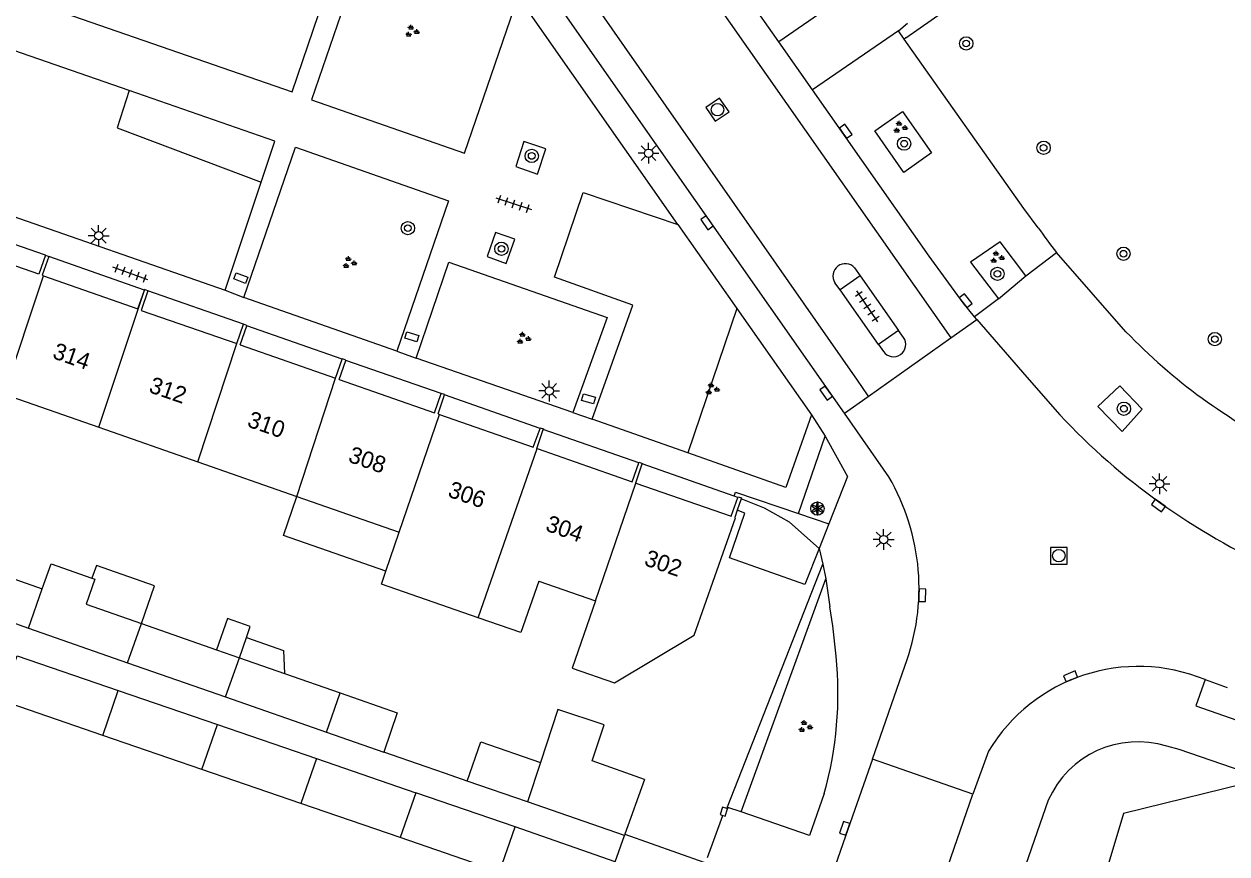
# Model space of a CAD drawing. Extents: x 132999 to 136000, y 398499 to 400501.
# Drawn here: x 133948.7 to 134021.1, y 399639.8 to 399689.7 of the extents above; entities that cross this region are included whole.
import ezdxf

# ---------------------------------------------------------------- set-up
doc = ezdxf.new("R2010")
doc.units = 0
for name, color, linetype in [('gg-afsc-erfafscheiding', 7, 'Continuous'), ('gg-afsc-muur', 7, 'Continuous'), ('gg-anno-huisnummerreeks BGT', 7, 'Continuous'), ('gg-bbg-bijgebouw', 7, 'Continuous'), ('gg-bbg-gedigitaliseerde bebouwing', 7, 'Continuous'), ('gg-bbg-gedigitaliseerde bijgebouw', 7, 'Continuous'), ('gg-bbg-hoofdgebouw', 7, 'Continuous'), ('gg-bbg-luifel en loopbrug', 7, 'Continuous'), ('gg-bbg-tussenscheiding', 7, 'Continuous'), ('gg-knt-verharding', 7, 'Continuous'), ('gg-knt-verharding nz', 7, 'Continuous'), ('gt-grn-groengrens', 7, 'Continuous'), ('gt-grn-weggrens', 7, 'Continuous'), ('gt-symb-boom', 7, 'Continuous'), ('gt-symb-groenvak', 7, 'Continuous'), ('gt-symb-kolk', 7, 'Continuous'), ('gt-symb-kolk center center', 7, 'Continuous'), ('gt-symb-lichtmast', 7, 'Continuous'), ('gt-symb-rioolschacht', 7, 'Continuous'), ('gt-symb-solitaire heester', 7, 'Continuous'), ('gt-symb-tegel verharding', 7, 'Continuous')]:
    doc.layers.add(name, color=color, linetype=linetype)

# ---------------------------------------------------------------- blocks, each defined once
blk = doc.blocks.new('gt0-KOLK')
at = {"layer": 'gt-symb-kolk'}
blk.add_lwpolyline([(0, 0), (0.375, 0), (0.375, 0.4), (-0.375, 0.4), (-0.375, 0), (0, 0)], dxfattribs=at)
blk = doc.blocks.new('gt0-LMAST')
at = {"layer": 'gt-symb-lichtmast'}
for p, q in [((-0.182, 0.173), (-0.447, 0.438)), ((-0.005, 0.246), (-0.005, 0.621)), ((0.172, 0.173), (0.437, 0.438)), ((-0.255, -0.004), (-0.63, -0.004)), ((-0.182, -0.181), (-0.447, -0.446)), ((-0.005, -0.254), (-0.005, -0.629)), ((0.437, -0.446), (0.172, -0.181)), ((0.245, -0.004), (0.62, -0.004))]:
    blk.add_line(p, q, dxfattribs=at)
blk.add_circle((-0.005, -0.004), 0.25, dxfattribs=at)
blk = doc.blocks.new('gt0-RS')
at = {"layer": 'gt-symb-rioolschacht'}
blk.add_lwpolyline([(-0.5, -0.5), (0.5, -0.5), (0.5, 0.5), (-0.5, 0.5)], close=True, dxfattribs=at)
blk.add_circle((0, 0), 0.375, dxfattribs=at)
blk = doc.blocks.new('gt0-BOOM')
at = {"layer": 'gt-symb-boom'}
for radius in [0.4, 0.2]:
    blk.add_circle((0, 0), radius, dxfattribs=at)
blk = doc.blocks.new('gt0-TEG1')
at = {"layer": 'gt-symb-tegel verharding'}
for p, q in [((-1.125, 0), (1.125, 0)), ((-0.9, -0.25), (-0.9, 0.25)), ((-0.45, -0.25), (-0.45, 0.25)), ((0, -0.25), (0, 0.25)), ((0.45, -0.25), (0.45, 0.25)), ((0.9, -0.25), (0.9, 0.25))]:
    blk.add_line(p, q, dxfattribs=at)
blk = doc.blocks.new('gt0-GRVAK')
at = {"layer": 'gt-symb-groenvak'}
for p, q in [((-0.11, 0.189), (-0.228, 0.24)), ((-0.182, 0.153), (0.088, 0.153)), ((-0.091, 0.211), (-0.156, 0.322)), ((-0.047, 0.214), (-0.047, 0.393)), ((-0.004, 0.211), (0.061, 0.322)), ((0.015, 0.189), (0.133, 0.24)), ((0.262, -0.052), (0.197, 0.059)), ((0.305, -0.049), (0.305, 0.13)), ((0.349, -0.052), (0.414, 0.059)), ((-0.245, -0.228), (-0.363, -0.177)), ((-0.318, -0.264), (-0.047, -0.264)), ((-0.226, -0.206), (-0.291, -0.095)), ((-0.183, -0.203), (-0.183, -0.024)), ((-0.139, -0.206), (-0.074, -0.095)), ((-0.12, -0.228), (-0.002, -0.177)), ((0.243, -0.074), (0.125, -0.023)), ((0.17, -0.11), (0.441, -0.11)), ((0.368, -0.074), (0.486, -0.023))]:
    blk.add_line(p, q, dxfattribs=at)
blk = doc.blocks.new('gt0-KOLKCC')
at = {"layer": 'gt-symb-kolk center center'}
blk.add_lwpolyline([(-0.375, 0.2), (0.375, 0.2), (0.375, -0.2), (-0.375, -0.2)], close=True, dxfattribs=at)
blk = doc.blocks.new('gt0-SH')
at = {"layer": 'gt-symb-solitaire heester'}
blk.add_circle((0, 0), 0.4, dxfattribs=at)
for centre, start, end in [((-0.346, 0.2), 270, 30), ((-0.346, -0.2), 330, 90), ((0, 0.4), 210, 330), ((0.346, 0.2), 150, 270), ((0.346, -0.2), 90, 210), ((0, -0.4), 30, 150)]:
    blk.add_arc(centre, 0.4, start, end, dxfattribs=at)

msp = doc.modelspace()

# ---------------------------------------------------------------- linework, layer by layer
at = {"layer": 'gg-afsc-erfafscheiding'}
for p, q in [((133996.56, 399658.176), (133996.781, 399657.217)), ((133990.993, 399642.53), (133996.781, 399657.217)), ((133972.914, 399645.041), (133970.365, 399645.931)), ((133974.085, 399644.631), (133972.914, 399645.041)), ((133975.384, 399644.187), (133974.085, 399644.631)), ((133989.831, 399639.597), (133990.765, 399642.118))]:
    msp.add_line(p, q, dxfattribs=at)
msp.add_lwpolyline([(133996.56, 399658.176), (133994.778, 399659.759), (133993.275, 399660.594), (133991.86, 399661.162)], dxfattribs=at)
at = {"layer": 'gg-afsc-muur'}
for p, q in [((133991.041, 399642.515), (133990.993, 399642.53)), ((133984.87, 399640.986), (133989.614, 399639.31))]:
    msp.add_line(p, q, dxfattribs=at)
for points in [[(133990.993, 399642.53), (133990.749, 399642.608), (133990.609, 399642.167), (133990.765, 399642.118)], [(133990.765, 399642.118), (133990.9, 399642.075), (133991.041, 399642.515)]]:
    msp.add_lwpolyline(points, dxfattribs=at)
at = {"layer": 'gg-bbg-bijgebouw'}
for p, q in [((133986.04, 399644.281), (133984.87, 399640.986)), ((133984.87, 399640.986), (133984.842, 399640.908))]:
    msp.add_line(p, q, dxfattribs=at)
at = {"layer": 'gg-bbg-gedigitaliseerde bebouwing'}
for p, q in [((133947.543, 399667.448), (133953.237, 399665.458)), ((133953.237, 399665.458), (133959.195, 399663.376)), ((133959.195, 399663.376), (133965.14, 399661.299)), ((133965.14, 399661.299), (133971.301, 399659.146)), ((133970.504, 399656.805), (133971.301, 399659.146)), ((133979.694, 399656.211), (133983.096, 399655.024))]:
    msp.add_line(p, q, dxfattribs=at)
for points in [[(133976.047, 399654.002), (133970.232, 399656.023), (133970.504, 399656.805)], [(133979.694, 399656.211), (133978.616, 399653.109), (133976.047, 399654.002)], [(133983.096, 399655.024), (133981.704, 399650.982), (133984.253, 399650.097), (133989.03, 399652.95)]]:
    msp.add_lwpolyline(points, dxfattribs=at)
at = {"layer": 'gg-bbg-gedigitaliseerde bijgebouw'}
for p, q in [((133944.137, 399657.725), (133949.832, 399655.738)), ((133943.311, 399655.366), (133949.006, 399653.378)), ((133952.476, 399654.816), (133955.791, 399653.659)), ((133955.791, 399653.659), (133960.314, 399652.08)), ((133949.006, 399653.378), (133954.965, 399651.299)), ((133960.314, 399652.08), (133961.687, 399651.601)), ((133954.965, 399651.299), (133960.861, 399649.242)), ((133961.687, 399651.601), (133964.409, 399650.651)), ((133964.409, 399650.651), (133967.749, 399649.486)), ((133954.405, 399649.628), (133960.373, 399647.578)), ((133960.861, 399649.242), (133966.923, 399647.127)), ((133953.467, 399646.928), (133947.387, 399649.018)), ((133959.437, 399644.877), (133953.467, 399646.928)), ((133960.373, 399647.578), (133966.324, 399645.533)), ((133966.923, 399647.127), (133970.365, 399645.931)), ((133966.324, 399645.533), (133972.29, 399643.482)), ((133965.389, 399642.832), (133959.437, 399644.877)), ((133986.04, 399644.281), (133982.899, 399645.397)), ((133979.012, 399642.926), (133975.384, 399644.187)), ((133978.277, 399641.425), (133972.29, 399643.482)), ((133971.358, 399640.78), (133965.389, 399642.832)), ((133984.842, 399640.908), (133979.012, 399642.926)), ((133984.288, 399639.319), (133978.277, 399641.425)), ((133977.335, 399638.726), (133971.358, 399640.78))]:
    msp.add_line(p, q, dxfattribs=at)
for points in [[(133949.832, 399655.738), (133950.359, 399657.249), (133952.821, 399656.39)], [(133952.821, 399656.39), (133953.003, 399656.326), (133952.476, 399654.816)], [(133947.387, 399649.018), (133948.33, 399651.716), (133954.405, 399649.628)], [(133967.749, 399649.486), (133971.183, 399648.287), (133970.365, 399645.931)], [(133982.899, 399645.397), (133983.616, 399647.572), (133980.845, 399648.486), (133979.8, 399645.293)], [(133975.384, 399644.187), (133976.203, 399646.543), (133979.8, 399645.293)]]:
    msp.add_lwpolyline(points, dxfattribs=at)
at = {"layer": 'gg-bbg-hoofdgebouw'}
for p, q in [((133950.032, 399675.804), (133950.229, 399675.721)), ((133961.533, 399670.499), (133961.926, 399671.655)), ((133961.74, 399670.413), (133962.13, 399671.559)), ((133961.74, 399670.413), (133967.469, 399668.413)), ((133967.469, 399668.413), (133967.878, 399669.55)), ((133967.695, 399668.334), (133968.084, 399669.478)), ((133967.695, 399668.334), (133973.418, 399666.335)), ((133973.418, 399666.335), (133973.822, 399667.498)), ((133973.634, 399666.259), (133974.023, 399667.403)), ((133973.634, 399666.259), (133973.712, 399666.232)), ((133973.712, 399666.232), (133979.356, 399664.261)), ((133979.356, 399664.261), (133979.773, 399665.394)), ((133979.575, 399664.185), (133979.963, 399665.328)), ((133979.575, 399664.185), (133979.602, 399664.175)), ((133979.602, 399664.175), (133985.301, 399662.185)), ((133985.301, 399662.185), (133985.715, 399663.318)), ((133985.52, 399662.109), (133985.909, 399663.251)), ((133985.52, 399662.109), (133985.534, 399662.104)), ((133985.534, 399662.104), (133991.264, 399660.103)), ((133991.264, 399660.103), (133991.666, 399661.239)), ((133991.86, 399661.162), (133991.627, 399660.482)), ((133991.627, 399660.482), (133991.473, 399660.03))]:
    msp.add_line(p, q, dxfattribs=at)
for points in [[(133950.032, 399675.804), (133949.625, 399674.662), (133943.912, 399676.65)], [(133950.229, 399675.721), (133949.825, 399674.598), (133949.913, 399674.567)], [(133949.913, 399674.567), (133955.574, 399672.587), (133955.978, 399673.708)], [(133956.186, 399673.66), (133955.988, 399673.736), (133955.978, 399673.708)], [(133956.186, 399673.66), (133955.771, 399672.488), (133961.533, 399670.499)], [(133962.13, 399671.559), (133962.135, 399671.574), (133961.926, 399671.655)], [(133968.084, 399669.478), (133968.09, 399669.496), (133967.889, 399669.581), (133967.878, 399669.55)], [(133974.023, 399667.403), (133974.03, 399667.423), (133973.822, 399667.498)], [(133979.773, 399665.394), (133979.782, 399665.42), (133979.975, 399665.362), (133979.963, 399665.328)], [(133985.715, 399663.318), (133985.727, 399663.351), (133985.921, 399663.287), (133985.909, 399663.251)], [(133991.666, 399661.239), (133991.681, 399661.282), (133991.877, 399661.211), (133991.86, 399661.162)], [(133989.03, 399652.95), (133991.53, 399660.01), (133991.473, 399660.03)]]:
    msp.add_lwpolyline(points, dxfattribs=at)
at = {"layer": 'gg-bbg-luifel en loopbrug'}
msp.add_line((133961.687, 399651.601), (133962.112, 399652.819), dxfattribs=at)
for points in [[(133970.504, 399656.805), (133964.348, 399658.944), (133965.14, 399661.299)], [(133955.791, 399653.659), (133956.583, 399655.929), (133953.086, 399657.149), (133952.821, 399656.39)], [(133962.112, 399652.819), (133962.341, 399653.476), (133960.968, 399653.955), (133960.314, 399652.08)], [(133962.112, 399652.819), (133964.349, 399652.038), (133964.409, 399650.651)]]:
    msp.add_lwpolyline(points, dxfattribs=at)
at = {"layer": 'gg-bbg-tussenscheiding'}
for p, q in [((133947.543, 399667.448), (133949.913, 399674.567)), ((133953.237, 399665.458), (133955.978, 399673.708)), ((133959.195, 399663.376), (133961.533, 399670.499)), ((133965.14, 399661.299), (133967.469, 399668.413)), ((133971.301, 399659.146), (133973.712, 399666.232)), ((133977.12, 399657.112), (133979.602, 399664.175)), ((133983.096, 399655.024), (133985.534, 399662.104)), ((133976.047, 399654.002), (133977.12, 399657.112)), ((133949.006, 399653.378), (133949.832, 399655.738)), ((133954.965, 399651.299), (133955.791, 399653.659)), ((133960.861, 399649.242), (133961.687, 399651.601)), ((133953.467, 399646.928), (133954.405, 399649.628)), ((133966.923, 399647.127), (133967.749, 399649.486)), ((133959.437, 399644.877), (133960.373, 399647.578)), ((133966.324, 399645.533), (133965.389, 399642.832)), ((133979.8, 399645.293), (133979.012, 399642.926)), ((133972.29, 399643.482), (133971.358, 399640.78)), ((133977.335, 399638.726), (133978.277, 399641.425))]:
    msp.add_line(p, q, dxfattribs=at)
at = {"layer": 'gg-knt-verharding'}
for p, q in [((133994.132, 399688.637), (133989.793, 399694.824)), ((134001.316, 399689.303), (134001.867, 399689.75)), ((133955.055, 399685.707), (133944.681, 399689.309)), ((134001.668, 399688.804), (134001.316, 399689.303)), ((133996.162, 399685.743), (133994.132, 399688.637)), ((133932.761, 399683.487), (133960.832, 399673.707)), ((133961.962, 399673.255), (133965.069, 399682.297)), ((133960.832, 399673.707), (133962.989, 399680.196)), ((133950.032, 399675.804), (133944.286, 399677.806)), ((133988.051, 399677.645), (133991.593, 399672.607)), ((134015.004, 399671.2), (134010.822, 399675.959)), ((133955.978, 399673.708), (133950.229, 399675.721)), ((133972.328, 399669.619), (133974.287, 399675.396)), ((133999.015, 399674.564), (133997.811, 399673.725)), ((133998.681, 399675.046), (133999.015, 399674.564)), ((133999.015, 399674.564), (134001.316, 399671.28)), ((134007.331, 399673.174), (134008.987, 399674.565)), ((133997.811, 399673.725), (133997.497, 399674.153)), ((134000.122, 399670.444), (133997.811, 399673.725)), ((133961.926, 399671.655), (133956.186, 399673.66)), ((133971.156, 399670.043), (133961.962, 399673.255)), ((133991.593, 399672.607), (133996.087, 399666.215)), ((133967.878, 399669.55), (133962.13, 399671.559)), ((134004.481, 399670.832), (134006.033, 399671.93)), ((134006.033, 399671.93), (134005.903, 399672.09)), ((133999.496, 399667.307), (134004.481, 399670.832)), ((134001.316, 399671.28), (134000.122, 399670.444)), ((134001.63, 399670.86), (134001.316, 399671.28)), ((134000.122, 399670.444), (134000.415, 399670.016)), ((133973.822, 399667.498), (133968.084, 399669.478)), ((133981.737, 399666.356), (133972.328, 399669.619)), ((133979.773, 399665.394), (133974.023, 399667.403)), ((133998.08, 399666.306), (133999.496, 399667.307)), ((133988.656, 399663.923), (133982.896, 399665.951)), ((134000.75, 399662.468), (133998.08, 399666.306)), ((133985.715, 399663.318), (133979.963, 399665.328)), ((133995.313, 399660.273), (133996.918, 399664.924)), ((133991.438, 399661.319), (133985.909, 399663.251)), ((133991.666, 399661.239), (133991.438, 399661.319)), ((133997.143, 399659.65), (133996.56, 399658.176)), ((133996.781, 399657.217), (133996.95, 399656.341)), ((133999.766, 399645.494), (134001.701, 399651.09)), ((134019.756, 399650.282), (134021.089, 399649.817)), ((134005.795, 399643.393), (133999.766, 399645.494)), ((134006.738, 399645.982), (134005.795, 399643.393)), ((134004.107, 399638.516), (134005.795, 399643.393)), ((134010.334, 399643.027), (134004.51, 399626.387))]:
    msp.add_line(p, q, dxfattribs=at)
for points in [[(133998.08, 399666.306), (133962.235, 399717.487), (133940.528, 399748.557)], [(133928.511, 399698.211), (133964.87, 399685.636), (133970.582, 399702.432)], [(133975.543, 399695.522), (133970.21, 399697.365), (133966.026, 399685.155), (133975.234, 399681.943), (133978.452, 399691.369)], [(134009.731, 399677.454), (134008.858, 399678.608), (134001.668, 399688.804)], [(133962.989, 399680.196), (133963.81, 399682.666), (133955.055, 399685.707)], [(134005.903, 399672.09), (134005.205, 399672.948), (134003.173, 399675.747), (133996.162, 399685.743)], [(133999.9, 399683.275), (134001.557, 399684.446), (134003.302, 399681.953), (134001.645, 399680.782), (133999.9, 399683.275)], [(133978.307, 399681.131), (133979.62, 399680.673), (133980.11, 399682.194), (133978.798, 399682.652), (133978.307, 399681.131)], [(133965.069, 399682.297), (133974.266, 399679.076), (133971.156, 399670.043)], [(133982.896, 399665.951), (133985.356, 399672.798), (133980.638, 399674.483), (133982.366, 399679.586), (133988.051, 399677.645)], [(133976.581, 399675.718), (133977.734, 399675.316), (133978.249, 399676.76), (133977.096, 399677.162), (133976.581, 399675.718)], [(134008.987, 399674.565), (134007.438, 399676.61), (134005.655, 399675.381), (134007.331, 399673.174)], [(133974.287, 399675.396), (133983.802, 399672.064), (133981.737, 399666.356)], [(134006.033, 399671.93), (134009.035, 399668.463), (134011.019, 399666.212)], [(134014.783, 399665.206), (134013.314, 399666.705), (134014.642, 399667.955), (134015.982, 399666.547), (134014.783, 399665.206)], [(133996.087, 399666.215), (133994.557, 399661.845), (133988.656, 399663.923)], [(133996.918, 399664.924), (133998.264, 399662.488), (133997.143, 399659.65)], [(133991.438, 399661.319), (133991.521, 399661.564), (133995.313, 399660.273)], [(133996.95, 399656.341), (133997.084, 399655.503), (133997.19, 399654.667)], [(133997.568, 399651.698), (133997.375, 399653.517), (133997.19, 399654.667)], [(134019.756, 399650.282), (134019.196, 399648.698), (134044.509, 399639.86), (134045.08, 399641.44)], [(134023.325, 399644.31), (134018.203, 399646.09), (134017.461, 399646.278)], [(133999.766, 399645.494), (133998.279, 399641.276), (133988.619, 399613.541), (133985.871, 399605.58)], [(133996.859, 399643.441), (133995.974, 399640.919), (133991.86, 399642.327)], [(133991.86, 399642.327), (133991.069, 399642.598), (133991.041, 399642.515)]]:
    msp.add_lwpolyline(points, dxfattribs=at)
for centre, radius, start, end in [((134044.488, 399701.673), 42.363, 214.86901, 217.37237), ((133998.123, 399674.554), 0.744, 41.41106, 212.63781), ((134001.022, 399670.439), 0.74, 214.85908, 34.71249), ((134039.905, 399695.162), 34.558, 223.89911, 233.97243), ((134045.385, 399702.989), 44.111, 234.19564, 249.9586), ((134040.84, 399694.167), 40.875, 223.15087, 245.69541), ((133989.298, 399655.782), 13.261, 339.27792, 30.2777), ((133975.538, 399649.431), 22.146, 344.30828, 5.87621), ((134015.746, 399640.567), 10.51, 67.57004, 148.98796), ((134015.709, 399640.681), 5.864, 72.61672, 156.42374)]:
    msp.add_arc(centre, radius, start, end, dxfattribs=at)
at = {"layer": 'gg-knt-verharding nz'}
msp.add_line((133938.111, 399765.518), (134004.481, 399670.832), dxfattribs=at)
msp.add_lwpolyline([(133937.301, 399756.406), (133998.838, 399668.298), (133999.434, 399667.406), (133999.496, 399667.307)], dxfattribs=at)
at = {"layer": 'gt-grn-groengrens'}
for p, q in [((134001.769, 399688.875), (134001.668, 399688.804)), ((133991.593, 399672.607), (133988.656, 399663.923)), ((133995.313, 399660.273), (133997.143, 399659.65)), ((133991.86, 399642.327), (133996.95, 399656.341))]:
    msp.add_line(p, q, dxfattribs=at)
for points in [[(134001.769, 399688.875), (134022.435, 399703.317), (134037.301, 399681.893)], [(133955.055, 399685.707), (133954.341, 399683.473), (133962.989, 399680.196)], [(133996.56, 399658.176), (133995.699, 399655.997), (133991.154, 399657.598), (133992.085, 399660.297), (133991.627, 399660.482)], [(134023.325, 399644.31), (134014.855, 399642.232), (134013.614, 399638.093)]]:
    msp.add_lwpolyline(points, dxfattribs=at)
at = {"layer": 'gt-grn-weggrens'}
for p, q in [((133999.272, 399692.187), (133994.132, 399688.637)), ((133988.051, 399677.645), (133978.452, 399691.369)), ((134001.316, 399689.303), (133996.162, 399685.743)), ((134008.987, 399674.565), (134010.822, 399675.959)), ((133960.832, 399673.707), (133961.962, 399673.255)), ((134007.331, 399673.174), (134005.903, 399672.09)), ((133971.156, 399670.043), (133972.328, 399669.619)), ((133981.737, 399666.356), (133982.896, 399665.951)), ((133996.087, 399666.215), (133996.918, 399664.924)), ((133984.288, 399639.319), (133984.842, 399640.908))]:
    msp.add_line(p, q, dxfattribs=at)

# ---------------------------------------------------------------- block references
at = {"layer": 'gt-symb-boom'}
for p in [(134005.397, 399688.539), (134001.659, 399682.512), (134010.052, 399682.266), (133979.265, 399681.774), (133971.823, 399677.43), (133977.444, 399676.191), (134014.854, 399675.894), (134007.271, 399674.685), (134020.348, 399670.759), (134014.882, 399666.575)]:
    msp.add_blockref('gt0-BOOM', p, dxfattribs=at)
at = {"layer": 'gt-symb-groenvak'}
for p in [(133972.05, 399689.267), (134001.41, 399683.494), (134007.239, 399675.672), (133968.291, 399675.355), (133978.76, 399670.801), (133990.104, 399667.752), (133995.7, 399647.457)]:
    msp.add_blockref('gt0-GRVAK', p, dxfattribs=at)
at = {"layer": 'gt-symb-kolk'}
for p, rotation in [((133997.986, 399683.147), -54.966993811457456), ((133989.971, 399677.872), 124.99730920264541), ((134005.205, 399672.948), -51.67416758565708), ((133997.138, 399667.634), 125.3219143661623), ((134017.074, 399660.912), 144.45856966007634), ((134002.552, 399655.359), -91.05717640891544), ((134011.754, 399650.29), 23.366003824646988), ((133998.279, 399641.276), 70.79945158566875)]:
    msp.add_blockref('gt0-KOLK', p, dxfattribs=dict(at, rotation=rotation))
at = {"layer": 'gt-symb-kolk center center'}
for p, rotation in [((133961.777, 399674.426), 158.67512024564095), ((133972.055, 399670.893), -16.926506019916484), ((133982.685, 399667.167), -15.588472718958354)]:
    msp.add_blockref('gt0-KOLKCC', p, dxfattribs=dict(at, rotation=rotation))
at = {"layer": 'gt-symb-lichtmast'}
for p in [(133986.299, 399681.94), (133953.229, 399676.984), (133980.325, 399667.645), (134017.031, 399662.063), (134000.437, 399658.708)]:
    msp.add_blockref('gt0-LMAST', p, dxfattribs=at)
at = {"layer": 'gt-symb-rioolschacht', "rotation": -145.6519037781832}
msp.add_blockref('gt0-RS', (133990.437, 399684.556), dxfattribs=at)
at = {"layer": 'gt-symb-rioolschacht'}
msp.add_blockref('gt0-RS', (134010.97, 399657.734), dxfattribs=at)
at = {"layer": 'gt-symb-solitaire heester'}
msp.add_blockref('gt0-SH', (133996.447, 399660.567), dxfattribs=at)
at = {"layer": 'gt-symb-tegel verharding'}
for p, rotation in [((133978.18, 399678.9), -18.416834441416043), ((133955.133, 399674.7), 160.00710602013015), ((133999.443, 399672.722), 123.99203971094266)]:
    msp.add_blockref('gt0-TEG1', p, dxfattribs=dict(at, rotation=rotation))

# ---------------------------------------------------------------- texts
at = {"layer": 'gg-anno-huisnummerreeks BGT'}
for s, rotation, p in [('314', 340.7, (133950.39, 399669.633)), ('312', 341, (133956.184, 399667.583)), ('310', 340.7, (133962.099, 399665.522)), ('308', 340.7, (133968.173, 399663.401)), ('306', 340.7, (133974.162, 399661.309)), ('304', 340.7, (133980.036, 399659.258)), ('302', 340.7, (133985.972, 399657.185))]:
    msp.add_text(s, height=1, rotation=rotation, dxfattribs=at).set_placement(p)

doc.saveas('drawing.dxf')
